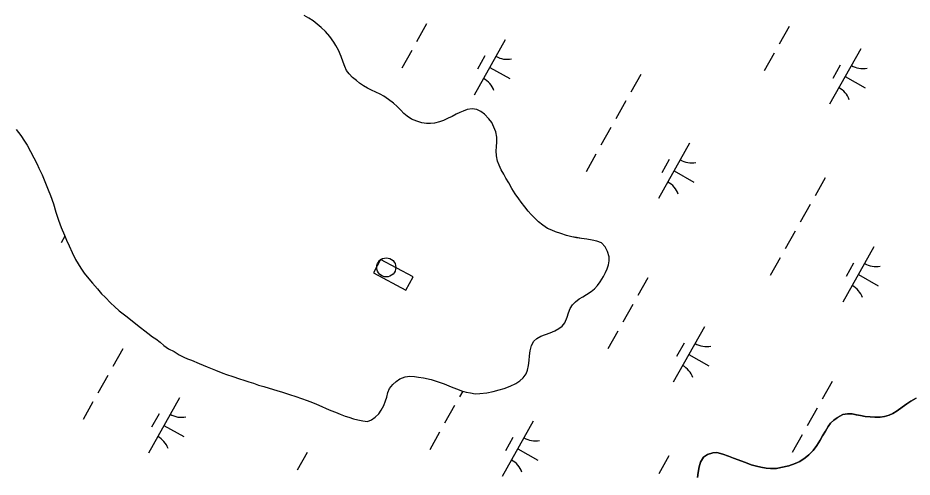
# Model space of a CAD drawing. Extents: x 3913936 to 3933962, y 195330 to 217741.
# Drawn here: x 3928086 to 3928789, y 205059 to 205420 of the extents above; entities that cross this region are included whole.
import ezdxf

# ---------------------------------------------------------------- set-up
doc = ezdxf.new("R2010")
doc.units = 0
for name, color, linetype in [('V-CHAN-DOCK', 7, 'Continuous'), ('V-DOMW-TANK', 7, 'Continuous'), ('V-TOPO-SHOR', 7, 'Continuous'), ('V-WETL-SWMP', 7, 'Continuous')]:
    doc.layers.add(name, color=color, linetype=linetype)

msp = doc.modelspace()

# ---------------------------------------------------------------- linework, layer by layer
at = {"layer": 'V-CHAN-DOCK'}
msp.add_lwpolyline([(3928365.68, 205219.51), (3928391.21, 205205.89), (3928396.84, 205216.45), (3928371.31, 205230.06)], close=True, dxfattribs=at)
at = {"layer": 'V-DOMW-TANK'}
msp.add_circle((3928375.74, 205223.86), 7.5, dxfattribs=at)
at = {"layer": 'V-TOPO-SHOR'}
for points in [[(3928481.79, 205275.29), (3928479.93, 205277.76), (3928477.26, 205281.81), (3928474.6, 205285.98), (3928472.07, 205290.29), (3928469.8, 205294.07), (3928468.2, 205297.21), (3928466.2, 205300.73), (3928464.46, 205304.26), (3928463.25, 205307.53), (3928462.55, 205311.59), (3928462.25, 205315.52), (3928462.35, 205318.8), (3928462.84, 205322.61), (3928462.81, 205326.42), (3928461.85, 205330.47), (3928460.5, 205334.27), (3928458.76, 205337.79), (3928456.37, 205340.79), (3928452.93, 205344.3), (3928450.02, 205346.63), (3928447.12, 205348.05), (3928443.31, 205348.67), (3928439.51, 205347.98), (3928436.37, 205346.9), (3928433.5, 205345.82), (3928430.62, 205344.35), (3928427.49, 205342.62), (3928424.35, 205341.15), (3928420.7, 205339.54), (3928417.69, 205338.33), (3928413.76, 205337.37), (3928410.62, 205336.95), (3928407.33, 205337.05), (3928403.79, 205337.67), (3928399.71, 205338.82), (3928395.62, 205340.61), (3928392.06, 205342.94), (3928389.55, 205345.02), (3928387.16, 205347.49), (3928384.38, 205350.35), (3928381.47, 205353.08), (3928377.63, 205356.06), (3928373.94, 205358.52), (3928370.9, 205360.2), (3928367.48, 205361.74), (3928364.05, 205363.28), (3928360.89, 205364.96), (3928357.72, 205366.76), (3928354.81, 205368.84), (3928352.3, 205370.78), (3928349.26, 205373.25), (3928346.48, 205376.24), (3928344.49, 205378.84), (3928343.15, 205381.85), (3928341.93, 205385.25), (3928340.32, 205389.7), (3928338.17, 205394.66), (3928336.17, 205398.45), (3928334.57, 205401.19), (3928331.38, 205405.49), (3928328.06, 205409.4), (3928324.62, 205412.64), (3928321.45, 205415.24), (3928318.14, 205417.83), (3928314.71, 205420.03), (3928311.15, 205422.1)], [(3928084.59, 205332.33), (3928088.31, 205327.5), (3928091.24, 205323.2), (3928093.11, 205319.94), (3928095.91, 205314.98), (3928098.45, 205310.02), (3928101.12, 205305.06), (3928102.46, 205301.79), (3928105, 205296.7), (3928107.56, 205290.16), (3928109.84, 205284.8), (3928111.45, 205280.36), (3928113.88, 205273.82), (3928115.77, 205267.4), (3928117.8, 205261.12), (3928120.09, 205255.11), (3928122.5, 205249.1), (3928124.25, 205245.31), (3928126.13, 205240.73), (3928128.67, 205235.51), (3928131.34, 205230.15), (3928133.34, 205226.76), (3928135.34, 205223.24), (3928138, 205219.33), (3928140.39, 205216.33), (3928144.51, 205211.38), (3928148.62, 205206.83), (3928151.8, 205203.05), (3928154.58, 205200.32), (3928159.09, 205195.77), (3928161.87, 205193.04), (3928165.57, 205189.67), (3928168.75, 205187.2), (3928171.92, 205184.87), (3928177.34, 205180.59), (3928182.36, 205176.57), (3928185.8, 205173.98), (3928188.18, 205172.03), (3928191.75, 205169.31), (3928194.52, 205167.5), (3928197.82, 205164.9), (3928200.73, 205162.44), (3928204.43, 205159.85), (3928208.78, 205157.53), (3928212.88, 205154.94), (3928216.43, 205153.14), (3928219.33, 205151.99), (3928222.49, 205150.83), (3928228.42, 205148.27), (3928234.87, 205145.57), (3928241.33, 205143.01), (3928247.25, 205140.7), (3928250.15, 205139.55), (3928255.15, 205137.89), (3928260.16, 205136.23), (3928263.58, 205135.08), (3928267.53, 205133.8), (3928271.34, 205132.66), (3928275.29, 205131.25), (3928279.37, 205129.98), (3928283.71, 205128.84), (3928289.63, 205127.06), (3928293.98, 205125.65), (3928299.5, 205123.87), (3928304.5, 205122.34), (3928308.98, 205120.68), (3928313.46, 205119.15), (3928317.8, 205117.48), (3928320.83, 205116.2), (3928324.92, 205114.4), (3928328.34, 205112.85)], [(3928328.34, 205112.85), (3928332.03, 205111.31), (3928335.72, 205109.77), (3928339.41, 205108.37), (3928343.49, 205106.83), (3928346.38, 205105.94), (3928349.94, 205104.66), (3928353.49, 205103.9), (3928357.3, 205103.02), (3928360.85, 205102.66), (3928364.25, 205103.88), (3928366.98, 205105.87), (3928369.85, 205108.65), (3928371.79, 205111.42), (3928373.72, 205115.12), (3928375.13, 205118.93), (3928376.15, 205121.83), (3928377.04, 205125.25), (3928378.32, 205128.54), (3928380.91, 205131.71), (3928383.51, 205134.1), (3928386.52, 205136.1), (3928390.57, 205137.58), (3928394.37, 205138.27), (3928398.04, 205137.91), (3928401.2, 205137.42), (3928405.01, 205136.8), (3928411.06, 205135.54), (3928415.66, 205134.01), (3928421.19, 205132.09), (3928424.88, 205130.55), (3928428.17, 205129.27), (3928431.73, 205127.99), (3928435.02, 205126.71), (3928438.7, 205125.7), (3928441.99, 205125.07), (3928445.67, 205124.45), (3928449.47, 205124.48), (3928454.98, 205125.19), (3928459.96, 205126.16), (3928464.67, 205127.38), (3928468.46, 205128.6), (3928473.3, 205130.48), (3928477.74, 205132.36), (3928480.87, 205134.49), (3928483.47, 205136.87), (3928485.81, 205140.04), (3928486.83, 205142.94), (3928487.58, 205146.75), (3928488.2, 205150.57), (3928488.43, 205154.11), (3928489.05, 205158.18), (3928490.06, 205162.39), (3928491.86, 205165.82), (3928494.21, 205167.94), (3928497.34, 205169.68), (3928501, 205170.89), (3928504.79, 205172.24), (3928508.32, 205173.85), (3928511.45, 205175.71), (3928514.06, 205177.71), (3928516.14, 205180.22), (3928518.06, 205184.7), (3928519.21, 205187.99), (3928520.49, 205191.41), (3928522.17, 205194.31), (3928524.64, 205196.83), (3928527.64, 205199.09), (3928530.38, 205200.69), (3928533.25, 205202.42), (3928536.9, 205204.82), (3928539.5, 205207.07), (3928541.84, 205209.59), (3928544.04, 205212.49), (3928546.76, 205216.72), (3928548.18, 205219.75), (3928549.46, 205222.65), (3928550.48, 205225.94), (3928551.1, 205229.09), (3928551.08, 205232.24), (3928549.86, 205236.3), (3928547.85, 205240.08), (3928545.2, 205243.08), (3928541.51, 205244.49), (3928537.7, 205245.24), (3928533.5, 205245.99), (3928529.42, 205246.61), (3928525.48, 205247.23), (3928521.8, 205247.98), (3928517.46, 205248.99), (3928512.98, 205250.39), (3928508.9, 205251.79), (3928506, 205253.08), (3928502.71, 205254.36), (3928499.01, 205257.08), (3928495.58, 205259.8), (3928493.19, 205262.14), (3928489.75, 205265.52), (3928487.5, 205267.99), (3928484.71, 205271.51), (3928481.79, 205275.29)], [(3928678.04, 205065.58), (3928682.7, 205065.67), (3928686.06, 205066.26), (3928692.6, 205067.75), (3928697.35, 205069.42), (3928701.01, 205071.11), (3928705.37, 205073.97), (3928708.24, 205076.35), (3928711.51, 205079.61), (3928714.48, 205083.76), (3928717.06, 205087.92), (3928719.04, 205091.18), (3928721.32, 205095.04), (3928723.4, 205098.51), (3928725.28, 205101.28), (3928727.96, 205103.65), (3928730.53, 205105.53), (3928730.83, 205105.63), (3928735.08, 205108.1), (3928738.65, 205108.59), (3928742.21, 205108.49), (3928745.57, 205107.89), (3928748.94, 205107.3), (3928752.5, 205106.6), (3928756.36, 205106.2), (3928760.02, 205106), (3928764.28, 205106), (3928767.84, 205106.39), (3928771.51, 205107.48), (3928774.38, 205108.77), (3928777.74, 205110.94), (3928781.71, 205113.91), (3928785.37, 205116.58), (3928788.34, 205118.55), (3928792.6, 205120.93)], [(3928620.64, 205058.39), (3928621.13, 205062.45), (3928622.03, 205066.8), (3928623.02, 205070.46), (3928625.3, 205074.52), (3928628.57, 205076.7), (3928632.62, 205077.78), (3928635.79, 205078.08), (3928640.44, 205076.88), (3928644.89, 205075.4), (3928649.05, 205073.71), (3928655.38, 205071.33), (3928659.74, 205069.75), (3928662.8, 205068.46), (3928667.06, 205067.36), (3928670.33, 205066.57), (3928674.68, 205065.88), (3928678.04, 205065.58)]]:
    msp.add_lwpolyline(points, dxfattribs=at)
at = {"layer": 'V-WETL-SWMP'}
for p, q in [((3928314.71, 205420.03), (3928311.15, 205422.1)), ((3928318.14, 205417.83), (3928314.71, 205420.03)), ((3928321.45, 205415.24), (3928318.14, 205417.83)), ((3928324.62, 205412.64), (3928321.45, 205415.24)), ((3928328.06, 205409.4), (3928324.62, 205412.64)), ((3928407.49, 205415.38), (3928399.65, 205401.44)), ((3928692.68, 205413.38), (3928684.84, 205399.43)), ((3928331.38, 205405.49), (3928328.06, 205409.4)), ((3928334.57, 205401.19), (3928331.38, 205405.49)), ((3928336.17, 205398.45), (3928334.57, 205401.19)), ((3928338.17, 205394.66), (3928336.17, 205398.45)), ((3928469.42, 205403.03), (3928444.92, 205359.45)), ((3928340.32, 205389.7), (3928338.17, 205394.66)), ((3928395.73, 205394.46), (3928387.89, 205380.52)), ((3928453.38, 205390.25), (3928447.5, 205379.79)), ((3928680.92, 205392.46), (3928673.08, 205378.51)), ((3928749.02, 205395.81), (3928724.52, 205352.23)), ((3928341.93, 205385.25), (3928340.32, 205389.7)), ((3928343.15, 205381.85), (3928341.93, 205385.25)), ((3928732.98, 205383.03), (3928727.1, 205372.57)), ((3928344.49, 205378.84), (3928343.15, 205381.85)), ((3928346.48, 205376.24), (3928344.49, 205378.84)), ((3928349.26, 205373.25), (3928346.48, 205376.24)), ((3928457.17, 205381.24), (3928472.86, 205372.42)), ((3928352.3, 205370.78), (3928349.26, 205373.25)), ((3928354.81, 205368.84), (3928352.3, 205370.78)), ((3928357.72, 205366.77), (3928354.81, 205368.84)), ((3928576.01, 205375.72), (3928568.17, 205361.77)), ((3928736.77, 205374.02), (3928752.46, 205365.2)), ((3928360.89, 205364.96), (3928357.72, 205366.77)), ((3928364.05, 205363.28), (3928360.89, 205364.96)), ((3928367.48, 205361.74), (3928364.05, 205363.28)), ((3928370.9, 205360.2), (3928367.48, 205361.74)), ((3928373.94, 205358.52), (3928370.9, 205360.2)), ((3928377.63, 205356.06), (3928373.94, 205358.52)), ((3928381.47, 205353.08), (3928377.63, 205356.06)), ((3928564.25, 205354.8), (3928556.41, 205340.85)), ((3928384.38, 205350.35), (3928381.47, 205353.08)), ((3928387.16, 205347.49), (3928384.38, 205350.35)), ((3928439.51, 205347.98), (3928436.37, 205346.9)), ((3928443.31, 205348.67), (3928439.51, 205347.98)), ((3928447.12, 205348.05), (3928443.31, 205348.67)), ((3928450.02, 205346.63), (3928447.12, 205348.05)), ((3928389.55, 205345.02), (3928387.16, 205347.49)), ((3928392.06, 205342.94), (3928389.55, 205345.02)), ((3928395.62, 205340.61), (3928392.06, 205342.94)), ((3928424.35, 205341.15), (3928420.7, 205339.54)), ((3928427.49, 205342.62), (3928424.35, 205341.15)), ((3928430.62, 205344.35), (3928427.49, 205342.62)), ((3928433.5, 205345.82), (3928430.62, 205344.35)), ((3928436.37, 205346.9), (3928433.5, 205345.82)), ((3928452.93, 205344.3), (3928450.02, 205346.63)), ((3928456.37, 205340.79), (3928452.93, 205344.3)), ((3928458.76, 205337.79), (3928456.37, 205340.79)), ((3928399.71, 205338.82), (3928395.62, 205340.61)), ((3928403.79, 205337.67), (3928399.71, 205338.82)), ((3928407.33, 205337.05), (3928403.79, 205337.67)), ((3928410.62, 205336.95), (3928407.33, 205337.05)), ((3928413.76, 205337.37), (3928410.62, 205336.95)), ((3928417.69, 205338.33), (3928413.76, 205337.37)), ((3928420.7, 205339.54), (3928417.69, 205338.33)), ((3928460.5, 205334.27), (3928458.76, 205337.79)), ((3928461.85, 205330.47), (3928460.5, 205334.27)), ((3928552.49, 205333.88), (3928544.65, 205319.93)), ((3928084.59, 205332.33), (3928088.31, 205327.51)), ((3928088.31, 205327.51), (3928091.24, 205323.2)), ((3928462.81, 205326.42), (3928461.85, 205330.47)), ((3928091.24, 205323.2), (3928093.11, 205319.94)), ((3928093.11, 205319.94), (3928095.91, 205314.98)), ((3928462.35, 205318.8), (3928462.84, 205322.61)), ((3928462.84, 205322.61), (3928462.81, 205326.42)), ((3928614.41, 205321.52), (3928589.91, 205277.94)), ((3928095.91, 205314.98), (3928098.45, 205310.02)), ((3928462.25, 205315.52), (3928462.35, 205318.8)), ((3928462.55, 205311.59), (3928462.25, 205315.52)), ((3928540.73, 205312.95), (3928532.89, 205299.01)), ((3928098.45, 205310.02), (3928101.12, 205305.06)), ((3928463.25, 205307.53), (3928462.55, 205311.59)), ((3928464.46, 205304.26), (3928463.25, 205307.53)), ((3928598.38, 205308.74), (3928592.5, 205298.28)), ((3928101.12, 205305.06), (3928102.46, 205301.79)), ((3928102.46, 205301.79), (3928105, 205296.7)), ((3928466.2, 205300.73), (3928464.46, 205304.26)), ((3928468.2, 205297.21), (3928466.2, 205300.73)), ((3928602.16, 205299.73), (3928617.85, 205290.91)), ((3928105, 205296.7), (3928107.56, 205290.16)), ((3928469.8, 205294.07), (3928468.2, 205297.21)), ((3928472.07, 205290.29), (3928469.8, 205294.07)), ((3928721.01, 205294.21), (3928713.17, 205280.26)), ((3928107.56, 205290.16), (3928109.84, 205284.8)), ((3928109.84, 205284.8), (3928111.45, 205280.35)), ((3928474.6, 205285.98), (3928472.07, 205290.29)), ((3928477.26, 205281.81), (3928474.6, 205285.98)), ((3928111.45, 205280.35), (3928113.88, 205273.82)), ((3928479.93, 205277.76), (3928477.26, 205281.81)), ((3928481.79, 205275.29), (3928479.93, 205277.76)), ((3928113.88, 205273.82), (3928115.77, 205267.4)), ((3928484.71, 205271.51), (3928481.79, 205275.29)), ((3928487.5, 205267.99), (3928484.71, 205271.51)), ((3928709.25, 205273.29), (3928701.41, 205259.34)), ((3928115.77, 205267.4), (3928117.8, 205261.12)), ((3928489.75, 205265.52), (3928487.5, 205267.99)), ((3928493.19, 205262.14), (3928489.75, 205265.52)), ((3928117.8, 205261.12), (3928120.09, 205255.11)), ((3928495.58, 205259.8), (3928493.19, 205262.14)), ((3928499.01, 205257.08), (3928495.58, 205259.8)), ((3928502.71, 205254.36), (3928499.01, 205257.08)), ((3928120.09, 205255.11), (3928122.5, 205249.1)), ((3928506.01, 205253.08), (3928502.71, 205254.36)), ((3928508.9, 205251.79), (3928506.01, 205253.08)), ((3928512.98, 205250.39), (3928508.9, 205251.79)), ((3928517.46, 205248.99), (3928512.98, 205250.39)), ((3928697.49, 205252.37), (3928689.65, 205238.42)), ((3928122.82, 205248.42), (3928119.92, 205243.27)), ((3928122.5, 205249.1), (3928124.25, 205245.31)), ((3928124.25, 205245.31), (3928126.13, 205240.73)), ((3928521.8, 205247.98), (3928517.46, 205248.99)), ((3928525.48, 205247.22), (3928521.8, 205247.98)), ((3928529.42, 205246.61), (3928525.48, 205247.22)), ((3928533.5, 205245.99), (3928529.42, 205246.61)), ((3928537.7, 205245.24), (3928533.5, 205245.99)), ((3928541.51, 205244.49), (3928537.7, 205245.24)), ((3928545.2, 205243.08), (3928541.51, 205244.49)), ((3928547.85, 205240.08), (3928545.2, 205243.08)), ((3928126.13, 205240.73), (3928128.67, 205235.51)), ((3928128.67, 205235.51), (3928131.34, 205230.15)), ((3928549.86, 205236.3), (3928547.85, 205240.08)), ((3928551.08, 205232.24), (3928549.86, 205236.3)), ((3928759.41, 205240.01), (3928734.91, 205196.43)), ((3928131.34, 205230.15), (3928133.34, 205226.76)), ((3928550.48, 205225.94), (3928551.1, 205229.09)), ((3928551.1, 205229.09), (3928551.08, 205232.24)), ((3928685.72, 205231.45), (3928677.88, 205217.5)), ((3928133.34, 205226.76), (3928135.34, 205223.24)), ((3928135.34, 205223.24), (3928138, 205219.33)), ((3928548.18, 205219.75), (3928549.46, 205222.65)), ((3928549.46, 205222.65), (3928550.48, 205225.94)), ((3928743.38, 205227.23), (3928737.5, 205216.77)), ((3928138, 205219.33), (3928140.39, 205216.33)), ((3928140.39, 205216.33), (3928144.51, 205211.38)), ((3928544.04, 205212.49), (3928546.76, 205216.72)), ((3928546.76, 205216.72), (3928548.18, 205219.75)), ((3928581.47, 205215.54), (3928573.63, 205201.59)), ((3928747.16, 205218.22), (3928762.85, 205209.4)), ((3928144.51, 205211.38), (3928148.62, 205206.83)), ((3928536.9, 205204.82), (3928539.5, 205207.07)), ((3928539.5, 205207.07), (3928541.84, 205209.59)), ((3928541.84, 205209.59), (3928544.04, 205212.49)), ((3928148.62, 205206.83), (3928151.8, 205203.05)), ((3928151.8, 205203.05), (3928154.58, 205200.32)), ((3928154.58, 205200.32), (3928159.09, 205195.77)), ((3928527.64, 205199.09), (3928530.38, 205200.69)), ((3928530.38, 205200.69), (3928533.25, 205202.42)), ((3928533.25, 205202.42), (3928536.9, 205204.82)), ((3928159.09, 205195.77), (3928161.87, 205193.04)), ((3928161.87, 205193.04), (3928165.57, 205189.67)), ((3928520.49, 205191.41), (3928522.17, 205194.31)), ((3928522.17, 205194.31), (3928524.64, 205196.83)), ((3928524.64, 205196.83), (3928527.64, 205199.09)), ((3928569.71, 205194.62), (3928561.87, 205180.67)), ((3928165.57, 205189.67), (3928168.75, 205187.2)), ((3928168.75, 205187.2), (3928171.92, 205184.87)), ((3928518.06, 205184.7), (3928519.21, 205187.99)), ((3928519.21, 205187.99), (3928520.49, 205191.41)), ((3928171.92, 205184.87), (3928177.34, 205180.59)), ((3928177.34, 205180.59), (3928182.36, 205176.57)), ((3928514.06, 205177.71), (3928516.13, 205180.22)), ((3928516.13, 205180.22), (3928518.06, 205184.7)), ((3928182.36, 205176.57), (3928185.8, 205173.98)), ((3928185.8, 205173.98), (3928188.18, 205172.03)), ((3928188.18, 205172.03), (3928191.75, 205169.31)), ((3928501, 205170.89), (3928504.79, 205172.24)), ((3928504.79, 205172.24), (3928508.32, 205173.85)), ((3928508.32, 205173.85), (3928511.45, 205175.71)), ((3928511.45, 205175.71), (3928514.06, 205177.71)), ((3928557.95, 205173.7), (3928550.11, 205159.75)), ((3928626.04, 205177.05), (3928601.54, 205133.47)), ((3928191.75, 205169.31), (3928194.52, 205167.5)), ((3928194.52, 205167.5), (3928197.82, 205164.91)), ((3928197.82, 205164.91), (3928200.73, 205162.44)), ((3928490.06, 205162.39), (3928491.86, 205165.82)), ((3928491.86, 205165.82), (3928494.21, 205167.94)), ((3928494.21, 205167.94), (3928497.34, 205169.68)), ((3928497.34, 205169.68), (3928501, 205170.89)), ((3928168.5, 205159.8), (3928160.66, 205145.85)), ((3928200.73, 205162.44), (3928204.43, 205159.85)), ((3928204.43, 205159.85), (3928208.78, 205157.53)), ((3928488.43, 205154.11), (3928489.05, 205158.18)), ((3928489.05, 205158.18), (3928490.06, 205162.39)), ((3928610.01, 205164.27), (3928604.13, 205153.81)), ((3928208.78, 205157.53), (3928212.87, 205154.94)), ((3928212.87, 205154.94), (3928216.43, 205153.14)), ((3928216.43, 205153.14), (3928219.33, 205151.99)), ((3928219.33, 205151.99), (3928222.49, 205150.83)), ((3928222.49, 205150.83), (3928228.42, 205148.27)), ((3928488.2, 205150.57), (3928488.43, 205154.11)), ((3928613.79, 205155.26), (3928629.48, 205146.44)), ((3928228.42, 205148.27), (3928234.87, 205145.57)), ((3928234.87, 205145.57), (3928241.33, 205143.01)), ((3928486.83, 205142.94), (3928487.58, 205146.75)), ((3928487.58, 205146.75), (3928488.2, 205150.57)), ((3928156.74, 205138.88), (3928148.9, 205124.93)), ((3928241.33, 205143.01), (3928247.25, 205140.7)), ((3928247.25, 205140.7), (3928250.15, 205139.55)), ((3928250.15, 205139.55), (3928255.15, 205137.89)), ((3928255.15, 205137.89), (3928260.15, 205136.23)), ((3928386.51, 205136.1), (3928390.57, 205137.58)), ((3928390.57, 205137.58), (3928394.37, 205138.27)), ((3928394.37, 205138.27), (3928398.04, 205137.91)), ((3928398.04, 205137.91), (3928401.2, 205137.42)), ((3928401.2, 205137.42), (3928405.01, 205136.8)), ((3928405.01, 205136.8), (3928411.06, 205135.54)), ((3928480.87, 205134.49), (3928483.47, 205136.87)), ((3928483.47, 205136.87), (3928485.81, 205140.05)), ((3928485.81, 205140.05), (3928486.83, 205142.94)), ((3928260.15, 205136.23), (3928263.58, 205135.08)), ((3928263.58, 205135.08), (3928267.52, 205133.8)), ((3928267.52, 205133.8), (3928271.34, 205132.66)), ((3928271.34, 205132.66), (3928275.29, 205131.25)), ((3928275.29, 205131.25), (3928279.37, 205129.98)), ((3928279.37, 205129.98), (3928283.71, 205128.84)), ((3928378.32, 205128.54), (3928380.91, 205131.72)), ((3928380.91, 205131.72), (3928383.52, 205134.1)), ((3928383.52, 205134.1), (3928386.51, 205136.1)), ((3928411.06, 205135.54), (3928415.66, 205134.01)), ((3928415.66, 205134.01), (3928421.19, 205132.09)), ((3928421.19, 205132.09), (3928424.88, 205130.55)), ((3928424.88, 205130.55), (3928428.17, 205129.27)), ((3928468.46, 205128.6), (3928473.3, 205130.48)), ((3928473.3, 205130.48), (3928477.74, 205132.36)), ((3928477.74, 205132.36), (3928480.87, 205134.49)), ((3928726.47, 205134.03), (3928718.63, 205120.08)), ((3928283.71, 205128.84), (3928289.63, 205127.06)), ((3928289.63, 205127.06), (3928293.98, 205125.65)), ((3928293.98, 205125.65), (3928299.5, 205123.87)), ((3928299.5, 205123.87), (3928304.5, 205122.34)), ((3928376.15, 205121.83), (3928377.04, 205125.25)), ((3928377.04, 205125.25), (3928378.32, 205128.54)), ((3928428.17, 205129.27), (3928431.73, 205127.99)), ((3928431.73, 205127.99), (3928435.02, 205126.71)), ((3928435.9, 205126.47), (3928433.43, 205122.09)), ((3928435.02, 205126.71), (3928438.7, 205125.7)), ((3928438.7, 205125.7), (3928441.99, 205125.07)), ((3928441.99, 205125.07), (3928445.67, 205124.45)), ((3928445.67, 205124.45), (3928449.47, 205124.48)), ((3928449.47, 205124.48), (3928454.98, 205125.19)), ((3928454.98, 205125.19), (3928459.96, 205126.16)), ((3928459.96, 205126.16), (3928464.67, 205127.38)), ((3928464.67, 205127.38), (3928468.46, 205128.6)), ((3928144.98, 205117.96), (3928137.14, 205104.01)), ((3928213.08, 205121.31), (3928188.57, 205077.73)), ((3928304.5, 205122.34), (3928308.98, 205120.68)), ((3928308.98, 205120.68), (3928313.46, 205119.15)), ((3928313.46, 205119.15), (3928317.8, 205117.48)), ((3928317.8, 205117.48), (3928320.83, 205116.2)), ((3928320.83, 205116.2), (3928324.92, 205114.4)), ((3928373.72, 205115.12), (3928375.13, 205118.93)), ((3928375.13, 205118.93), (3928376.15, 205121.83)), ((3928785.37, 205116.58), (3928781.71, 205113.91)), ((3928788.34, 205118.55), (3928785.37, 205116.58)), ((3928792.6, 205120.93), (3928788.34, 205118.55)), ((3928197.04, 205108.53), (3928191.16, 205098.07)), ((3928324.92, 205114.4), (3928328.34, 205112.85)), ((3928328.34, 205112.85), (3928332.03, 205111.31)), ((3928332.03, 205111.31), (3928335.72, 205109.77)), ((3928335.72, 205109.77), (3928339.41, 205108.37)), ((3928366.98, 205105.87), (3928369.85, 205108.65)), ((3928369.85, 205108.65), (3928371.79, 205111.42)), ((3928371.79, 205111.42), (3928373.72, 205115.12)), ((3928429.51, 205115.12), (3928421.67, 205101.17)), ((3928714.71, 205113.11), (3928706.87, 205099.16)), ((3928738.65, 205108.59), (3928735.08, 205108.1)), ((3928742.21, 205108.49), (3928738.65, 205108.59)), ((3928745.58, 205107.89), (3928742.21, 205108.49)), ((3928774.38, 205108.77), (3928771.51, 205107.48)), ((3928777.74, 205110.94), (3928774.38, 205108.77)), ((3928781.71, 205113.91), (3928777.74, 205110.94)), ((3928339.41, 205108.37), (3928343.49, 205106.83)), ((3928343.49, 205106.83), (3928346.38, 205105.94)), ((3928346.38, 205105.94), (3928349.94, 205104.66)), ((3928349.94, 205104.66), (3928353.49, 205103.9)), ((3928353.49, 205103.9), (3928357.3, 205103.02)), ((3928357.3, 205103.02), (3928360.85, 205102.66)), ((3928360.85, 205102.66), (3928364.25, 205103.87)), ((3928364.25, 205103.87), (3928366.98, 205105.87)), ((3928491.44, 205102.76), (3928466.94, 205059.18)), ((3928727.96, 205103.65), (3928725.28, 205101.28)), ((3928730.53, 205105.53), (3928727.96, 205103.65)), ((3928730.83, 205105.63), (3928730.53, 205105.53)), ((3928735.08, 205108.1), (3928730.83, 205105.63)), ((3928748.94, 205107.3), (3928745.58, 205107.89)), ((3928752.5, 205106.6), (3928748.94, 205107.3)), ((3928756.36, 205106.2), (3928752.5, 205106.6)), ((3928760.02, 205106), (3928756.36, 205106.2)), ((3928764.28, 205106), (3928760.02, 205106)), ((3928767.84, 205106.39), (3928764.28, 205106)), ((3928771.51, 205107.48), (3928767.84, 205106.39)), ((3928200.82, 205099.52), (3928216.52, 205090.7)), ((3928721.32, 205095.04), (3928719.04, 205091.18)), ((3928723.4, 205098.51), (3928721.32, 205095.04)), ((3928725.28, 205101.28), (3928723.4, 205098.51)), ((3928417.75, 205094.2), (3928409.91, 205080.25)), ((3928475.41, 205089.98), (3928469.53, 205079.52)), ((3928702.95, 205092.19), (3928695.1, 205078.24)), ((3928717.06, 205087.92), (3928714.48, 205083.76)), ((3928719.04, 205091.18), (3928717.06, 205087.92)), ((3928479.19, 205080.97), (3928494.88, 205072.15)), ((3928714.48, 205083.76), (3928711.51, 205079.61)), ((3928313.5, 205078.29), (3928305.66, 205064.34)), ((3928598.03, 205075.45), (3928590.19, 205061.5)), ((3928625.3, 205074.52), (3928623.02, 205070.46)), ((3928628.56, 205076.7), (3928625.3, 205074.52)), ((3928632.62, 205077.78), (3928628.56, 205076.7)), ((3928635.79, 205078.08), (3928632.62, 205077.78)), ((3928640.44, 205076.89), (3928635.79, 205078.08)), ((3928644.9, 205075.4), (3928640.44, 205076.89)), ((3928649.05, 205073.71), (3928644.9, 205075.4)), ((3928655.38, 205071.33), (3928649.05, 205073.71)), ((3928705.37, 205073.97), (3928701.01, 205071.1)), ((3928708.24, 205076.35), (3928705.37, 205073.97)), ((3928711.51, 205079.61), (3928708.24, 205076.35)), ((3928622.03, 205066.8), (3928621.13, 205062.45)), ((3928623.02, 205070.46), (3928622.03, 205066.8)), ((3928659.74, 205069.75), (3928655.38, 205071.33)), ((3928662.81, 205068.46), (3928659.74, 205069.75)), ((3928667.06, 205067.37), (3928662.81, 205068.46)), ((3928670.33, 205066.57), (3928667.06, 205067.37)), ((3928674.68, 205065.88), (3928670.33, 205066.57)), ((3928692.6, 205067.74), (3928686.06, 205066.26)), ((3928697.35, 205069.42), (3928692.6, 205067.74)), ((3928701.01, 205071.1), (3928697.35, 205069.42)), ((3928621.13, 205062.45), (3928620.64, 205058.39)), ((3928678.05, 205065.58), (3928674.68, 205065.88)), ((3928682.7, 205065.67), (3928678.05, 205065.58)), ((3928686.06, 205066.26), (3928682.7, 205065.67))]:
    msp.add_line(p, q, dxfattribs=at)
for centre, start, end in [((3928470.91, 205405.2), 239.88608, 281.42974), ((3928750.51, 205397.98), 239.88608, 281.42974), ((3928443.84, 205357.05), 19.88608, 61.42973), ((3928723.44, 205349.83), 19.88608, 61.42973), ((3928615.91, 205323.69), 239.88608, 281.42974), ((3928588.84, 205275.54), 19.88608, 61.42973), ((3928760.9, 205242.18), 239.88608, 281.42974), ((3928733.83, 205194.03), 19.88608, 61.42973), ((3928627.54, 205179.22), 239.88608, 281.42974), ((3928600.47, 205131.07), 19.88608, 61.42973), ((3928214.57, 205123.48), 239.88608, 281.42974), ((3928187.5, 205075.33), 19.88608, 61.42973), ((3928492.93, 205104.93), 239.88608, 281.42974), ((3928465.86, 205056.78), 19.88608, 61.42973)]:
    msp.add_arc(centre, 17.62, start, end, dxfattribs=at)

doc.saveas('drawing.dxf')
